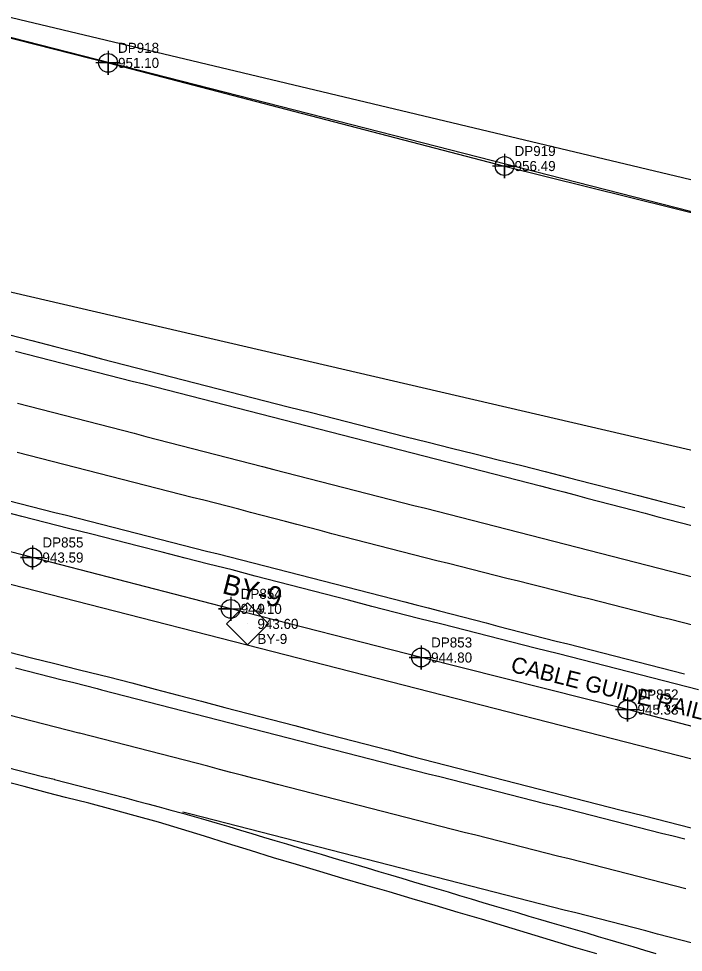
# Model space of a CAD drawing. Extents: x 1182322 to 1186765, y 572295 to 575411.
# Drawn here: x 1183061 to 1183226.6, y 574360.8 to 574593.4 of the extents above; entities that cross this region are included whole.
import ezdxf

# ---------------------------------------------------------------- set-up
doc = ezdxf.new("R2010")
doc.units = 0
for name, color, linetype in [('COGO Default Chain', 7, 'Continuous'), ('CTL Secondary Horizontal and Vertical CELL', 7, 'Continuous'), ('CTL Secondary Horizontal and Vertical Cogo Comment', 7, 'Continuous'), ('CTL Secondary Horizontal and Vertical Cogo Elevation', 7, 'Continuous'), ('CTL Secondary Horizontal and Vertical Cogo Number', 7, 'Continuous'), ('CTL Secondary Horizontal and Vertical Text', 7, 'Continuous'), ('Exist Guardrail Cable Guide Rail', 7, 'Continuous'), ('Exist Guardrail Cable Guide Rail Cogo Elevation', 7, 'Continuous'), ('Exist Guardrail Cable Guide Rail Cogo Number', 7, 'Continuous'), ('Exist Guardrail Cable Guide Rail Cogo Point CELL', 7, 'Continuous'), ('Exist Guardrail Cable Guide Rail Text', 7, 'Continuous'), ('Exist Horizontal Alignment', 7, 'Continuous'), ('Exist Other Culture Fence Line', 7, 'Continuous'), ('Exist Other Culture Fence Line Cogo Elevation', 7, 'Continuous'), ('Exist Other Culture Fence Line Cogo Number', 7, 'Continuous'), ('Exist Other Culture Fence Line Cogo Point CELL', 7, 'Continuous'), ('Exist Right of Way Line', 7, 'Continuous'), ('Exist Roads EOP', 7, 'Continuous'), ('Exist Roads EOT', 7, 'Continuous'), ('Exist Structure Minor Pipes RCP 18 Inch', 7, 'Continuous'), ('Sheet Layout Plan Border', 7, 'Continuous')]:
    doc.layers.add(name, color=color, linetype=linetype)

msp = doc.modelspace()

# ---------------------------------------------------------------- linework, layer by layer
at = {"layer": 'COGO Default Chain'}
msp.add_line((1182528.88, 574588.22), (1185362.14, 573862.9), dxfattribs=at)
at = {"layer": 'CTL Secondary Horizontal and Vertical CELL'}
msp.add_line((1183117.99, 574442.65), (1183117.99, 574442.65), dxfattribs=at)
msp.add_lwpolyline([(1183112.78, 574442.66), (1183118.02, 574447.9), (1183123.27, 574442.65), (1183118.03, 574437.41)], close=True, dxfattribs=at)
at = {"layer": 'Exist Guardrail Cable Guide Rail'}
msp.add_lwpolyline([(1183724.74, 574289.7), (1183677.28, 574301.88), (1183623.6, 574315.48), (1183573.41, 574328.42), (1183523.18, 574341.49), (1183470.48, 574355.05), (1183416.85, 574368.69), (1183366.96, 574381.41), (1183314.88, 574394.83), (1183262.33, 574408.3), (1183212.68, 574421.31), (1183161.26, 574434.27), (1183113.83, 574446.38), (1183064.43, 574459.18), (1183012.5, 574472.56), (1182962.1, 574485.47), (1182911.03, 574498.69), (1182859.7, 574511.98), (1182808.96, 574524.96), (1182757.01, 574537.77), (1182704.44, 574551.53), (1182655.16, 574564.04), (1182603.29, 574577.2), (1182552.65, 574589.83)], dxfattribs=at)
at = {"layer": 'Exist Guardrail Cable Guide Rail Cogo Point CELL'}
for points in [[(1183064.43, 574462.18), (1183064.43, 574456.18), (1183064.43, 574459.18), (1183061.43, 574459.18), (1183067.43, 574459.18)], [(1183113.83, 574449.38), (1183113.83, 574443.38), (1183113.83, 574446.38), (1183110.83, 574446.38), (1183116.83, 574446.38)], [(1183161.26, 574437.27), (1183161.26, 574431.27), (1183161.26, 574434.27), (1183158.26, 574434.27), (1183164.26, 574434.27)], [(1183212.68, 574424.31), (1183212.68, 574418.31), (1183212.68, 574421.31), (1183209.68, 574421.31), (1183215.68, 574421.31)]]:
    msp.add_lwpolyline(points, dxfattribs=at)
for centre in [(1183064.43, 574459.18), (1183113.83, 574446.38), (1183161.26, 574434.27), (1183212.68, 574421.31)]:
    msp.add_circle(centre, 2.34, dxfattribs=at)
at = {"layer": 'Exist Horizontal Alignment'}
msp.add_line((1182528.88, 574588.22), (1185362.14, 573862.9), dxfattribs=at)
at = {"layer": 'Exist Other Culture Fence Line'}
msp.add_lwpolyline([(1182758.75, 574664.77), (1182785.66, 574658.02), (1182831.05, 574646.34), (1182911.09, 574626.38), (1182991.87, 574605.7), (1183083.27, 574582.37), (1183182.06, 574556.68), (1183244.64, 574541.11), (1183327.7, 574519.84), (1183380.85, 574506.23), (1183455.28, 574487.09), (1183526.17, 574475.77), (1183636.35, 574456.7), (1183689.72, 574445.49), (1183770.89, 574427.81)], dxfattribs=at)
at = {"layer": 'Exist Other Culture Fence Line Cogo Point CELL'}
for points in [[(1183083.27, 574585.37), (1183083.27, 574579.37), (1183083.27, 574582.37), (1183086.27, 574582.37), (1183080.27, 574582.37)], [(1183182.06, 574559.68), (1183182.06, 574553.68), (1183182.06, 574556.68), (1183185.06, 574556.68), (1183179.06, 574556.68)]]:
    msp.add_lwpolyline(points, dxfattribs=at)
for centre in [(1183083.27, 574582.37), (1183182.06, 574556.68)]:
    msp.add_circle(centre, 2.34, dxfattribs=at)
at = {"layer": 'Exist Right of Way Line'}
msp.add_line((1182561.61, 574716.1), (1183454.96, 574487.4), dxfattribs=at)
at = {"layer": 'Exist Roads EOP'}
for points in [[(1183058.45, 574514.73), (1183064.25, 574513.23), (1183070.06, 574511.72), (1183075.87, 574510.21), (1183081.67, 574508.7), (1183087.48, 574507.18), (1183093.28, 574505.66), (1183099.09, 574504.14), (1183104.9, 574502.65), (1183110.71, 574501.18), (1183116.53, 574499.7), (1183122.34, 574498.22), (1183128.16, 574496.74), (1183133.97, 574495.26), (1183139.78, 574493.78), (1183145.6, 574492.29), (1183151.41, 574490.81), (1183157.23, 574489.33), (1183163.04, 574487.87), (1183168.86, 574486.42), (1183174.69, 574484.97), (1183180.51, 574483.51), (1183186.33, 574482.06), (1183192.14, 574480.58), (1183197.95, 574479.08), (1183203.76, 574477.59), (1183209.58, 574476.1), (1183215.39, 574474.61), (1183221.2, 574473.12), (1183227.01, 574471.63)], [(1183230.37, 574426.2), (1183224.56, 574427.69), (1183218.75, 574429.19), (1183212.94, 574430.68), (1183207.13, 574432.18), (1183201.32, 574433.67), (1183195.5, 574435.15), (1183189.69, 574436.63), (1183183.87, 574438.11), (1183178.06, 574439.59), (1183172.25, 574441.06), (1183166.43, 574442.54), (1183160.62, 574444.02), (1183154.8, 574445.5), (1183148.99, 574447.01), (1183143.19, 574448.53), (1183137.39, 574450.05), (1183131.58, 574451.56), (1183125.77, 574453.07), (1183119.97, 574454.57), (1183114.16, 574456.07), (1183108.34, 574457.56), (1183102.53, 574459.04), (1183096.72, 574460.53), (1183090.9, 574462.01), (1183085.09, 574463.49), (1183079.28, 574464.97), (1183073.46, 574466.44), (1183067.65, 574467.92), (1183061.83, 574469.4), (1183056.01, 574470.87)], [(1183058.37, 574435.69), (1183064.19, 574434.23), (1183070.01, 574432.78), (1183075.83, 574431.32), (1183081.66, 574429.87), (1183083.36, 574429.45)], [(1183083.37, 574429.44), (1183089.17, 574427.93), (1183094.98, 574426.41), (1183100.78, 574424.89), (1183106.59, 574423.38), (1183112.39, 574421.86), (1183118.2, 574420.34), (1183124, 574418.82), (1183129.8, 574417.3), (1183135.61, 574415.78), (1183141.41, 574414.27), (1183147.22, 574412.76), (1183153.03, 574411.24), (1183158.83, 574409.73), (1183164.64, 574408.22), (1183170.45, 574406.71), (1183176.25, 574405.2), (1183182.06, 574403.7), (1183187.87, 574402.22), (1183193.69, 574400.73), (1183199.5, 574399.25), (1183205.31, 574397.77), (1183211.13, 574396.28), (1183216.94, 574394.8), (1183222.75, 574393.31), (1183228.56, 574391.81)], [(1183068.18, 574400.58), (1183062.38, 574402.11), (1183056.57, 574403.63)], [(1183205.02, 574360.45), (1183199.26, 574362.14), (1183193.52, 574363.87), (1183187.78, 574365.61), (1183182.03, 574367.35), (1183176.29, 574369.08), (1183170.54, 574370.79), (1183164.78, 574372.48), (1183159.03, 574374.18), (1183153.28, 574375.88), (1183147.52, 574377.58), (1183141.77, 574379.27), (1183136.02, 574380.98), (1183130.26, 574382.69), (1183124.51, 574384.4), (1183118.78, 574386.18), (1183113.05, 574387.96), (1183107.32, 574389.74), (1183101.59, 574391.51), (1183095.85, 574393.25), (1183090.07, 574394.84), (1183084.28, 574396.43), (1183078.48, 574397.96), (1183072.67, 574399.44), (1183068.18, 574400.58)]]:
    msp.add_lwpolyline(points, dxfattribs=at)
at = {"layer": 'Exist Roads EOT'}
for points in [[(1183060.23, 574510.61), (1183063.13, 574509.86), (1183066.04, 574509.11), (1183068.94, 574508.36), (1183071.85, 574507.61), (1183074.75, 574506.86), (1183077.66, 574506.12), (1183080.57, 574505.37), (1183083.47, 574504.63), (1183086.38, 574503.88), (1183089.28, 574503.14), (1183092.19, 574502.4), (1183095.1, 574501.65), (1183098, 574500.91), (1183100.91, 574500.16), (1183103.81, 574499.42), (1183106.72, 574498.67), (1183109.63, 574497.93), (1183112.54, 574497.2), (1183115.44, 574496.46), (1183118.35, 574495.71), (1183121.25, 574494.96), (1183124.16, 574494.21), (1183127.06, 574493.45), (1183129.97, 574492.7), (1183132.87, 574491.96), (1183135.78, 574491.21), (1183138.68, 574490.46), (1183141.59, 574489.72), (1183144.5, 574488.97), (1183147.4, 574488.23), (1183150.31, 574487.48), (1183153.21, 574486.73), (1183156.12, 574485.98), (1183159.02, 574485.24), (1183161.93, 574484.51), (1183164.84, 574483.77), (1183167.75, 574483.02), (1183170.65, 574482.27), (1183173.55, 574481.52), (1183176.46, 574480.77), (1183179.36, 574480.02), (1183182.27, 574479.26), (1183185.17, 574478.51), (1183188.08, 574477.76), (1183190.98, 574477.01), (1183193.88, 574476.26), (1183196.79, 574475.51), (1183199.69, 574474.75), (1183202.6, 574474), (1183205.5, 574473.24), (1183208.4, 574472.48), (1183211.3, 574471.72), (1183214.21, 574470.96), (1183217.11, 574470.2), (1183220.01, 574469.43), (1183222.91, 574468.66), (1183225.81, 574467.91), (1183228.72, 574467.17)], [(1183060.72, 574497.63), (1183063.63, 574496.88), (1183066.53, 574496.13), (1183069.44, 574495.37), (1183072.34, 574494.62), (1183075.24, 574493.87), (1183078.15, 574493.11), (1183081.05, 574492.36), (1183083.96, 574491.61), (1183086.86, 574490.86), (1183089.76, 574490.11), (1183092.67, 574489.35), (1183095.57, 574488.6), (1183098.48, 574487.85), (1183101.38, 574487.1), (1183104.29, 574486.35), (1183107.19, 574485.6), (1183110.1, 574484.85), (1183113, 574484.1), (1183115.91, 574483.35), (1183118.81, 574482.6), (1183121.72, 574481.85), (1183124.62, 574481.1), (1183127.52, 574480.35), (1183130.43, 574479.6), (1183133.33, 574478.85), (1183136.24, 574478.11), (1183139.15, 574477.36), (1183142.05, 574476.62), (1183144.96, 574475.88), (1183147.87, 574475.14), (1183150.77, 574474.4), (1183153.68, 574473.65), (1183156.59, 574472.91), (1183159.49, 574472.17), (1183162.4, 574471.43), (1183165.31, 574470.69), (1183168.22, 574469.94), (1183171.12, 574469.2), (1183174.03, 574468.46), (1183176.94, 574467.72), (1183179.84, 574466.97), (1183182.75, 574466.23), (1183185.65, 574465.48), (1183188.56, 574464.74), (1183191.47, 574464), (1183194.37, 574463.25), (1183197.28, 574462.51), (1183200.19, 574461.77), (1183203.09, 574461.02), (1183206, 574460.28), (1183208.9, 574459.53), (1183211.81, 574458.79), (1183214.72, 574458.04), (1183217.62, 574457.29), (1183220.53, 574456.54), (1183223.43, 574455.79), (1183226.34, 574455.04), (1183229.24, 574454.29)], [(1183229.2, 574442.23), (1183226.29, 574442.96), (1183223.38, 574443.7), (1183220.47, 574444.44), (1183217.56, 574445.17), (1183214.66, 574445.91), (1183211.75, 574446.64), (1183208.84, 574447.38), (1183205.93, 574448.11), (1183203.02, 574448.85), (1183200.11, 574449.59), (1183197.21, 574450.32), (1183194.3, 574451.06), (1183191.39, 574451.79), (1183188.48, 574452.53), (1183185.57, 574453.26), (1183182.66, 574453.99), (1183179.75, 574454.72), (1183176.84, 574455.46), (1183173.93, 574456.19), (1183171.02, 574456.92), (1183168.11, 574457.65), (1183165.21, 574458.38), (1183162.3, 574459.12), (1183159.39, 574459.85), (1183156.48, 574460.58), (1183153.57, 574461.32), (1183150.66, 574462.06), (1183147.76, 574462.82), (1183144.86, 574463.58), (1183141.96, 574464.34), (1183139.06, 574465.1), (1183136.15, 574465.87), (1183133.25, 574466.63), (1183130.35, 574467.39), (1183127.45, 574468.15), (1183124.55, 574468.91), (1183121.64, 574469.67), (1183118.74, 574470.43), (1183115.84, 574471.19), (1183112.93, 574471.94), (1183110.03, 574472.68), (1183107.12, 574473.42), (1183104.21, 574474.15), (1183101.3, 574474.89), (1183098.4, 574475.63), (1183095.49, 574476.37), (1183092.58, 574477.11), (1183089.67, 574477.85), (1183086.77, 574478.59), (1183083.86, 574479.33), (1183080.95, 574480.07), (1183078.05, 574480.81), (1183075.14, 574481.56), (1183072.24, 574482.31), (1183069.33, 574483.07), (1183066.43, 574483.82), (1183063.52, 574484.57), (1183060.62, 574485.33)], [(1183058.36, 574473.41), (1183061.27, 574472.66), (1183064.17, 574471.92), (1183067.08, 574471.17), (1183069.99, 574470.43), (1183072.89, 574469.69), (1183075.8, 574468.95), (1183078.71, 574468.21), (1183081.61, 574467.47), (1183084.52, 574466.73), (1183087.43, 574465.99), (1183090.34, 574465.24), (1183093.24, 574464.5), (1183096.15, 574463.76), (1183099.06, 574463.02), (1183101.96, 574462.28), (1183104.87, 574461.54), (1183107.78, 574460.8), (1183110.68, 574460.06), (1183113.59, 574459.31), (1183116.5, 574458.57), (1183119.41, 574457.83), (1183122.31, 574457.09), (1183125.22, 574456.35), (1183128.13, 574455.61), (1183131.03, 574454.87), (1183133.94, 574454.12), (1183136.85, 574453.38), (1183139.75, 574452.64), (1183142.66, 574451.89), (1183145.56, 574451.14), (1183148.47, 574450.39), (1183151.37, 574449.64), (1183154.28, 574448.89), (1183157.18, 574448.13), (1183160.08, 574447.38), (1183162.99, 574446.63), (1183165.89, 574445.88), (1183168.8, 574445.13), (1183171.7, 574444.38), (1183174.61, 574443.62), (1183177.51, 574442.87), (1183180.42, 574442.12), (1183183.32, 574441.37), (1183186.22, 574440.62), (1183189.13, 574439.87), (1183192.03, 574439.12), (1183194.94, 574438.38), (1183197.85, 574437.64), (1183200.75, 574436.9), (1183203.66, 574436.15), (1183206.57, 574435.4), (1183209.47, 574434.65), (1183212.38, 574433.91), (1183215.28, 574433.16), (1183218.19, 574432.41), (1183221.09, 574431.67), (1183224, 574430.93), (1183226.91, 574430.18)], [(1183060.19, 574431.72), (1183063.1, 574430.97), (1183066, 574430.23), (1183068.91, 574429.49), (1183071.82, 574428.75), (1183074.72, 574428.01), (1183077.63, 574427.27), (1183080.54, 574426.52), (1183081.67, 574426.23)], [(1183081.68, 574426.23), (1183084.58, 574425.47), (1183087.48, 574424.7), (1183090.39, 574423.95), (1183093.3, 574423.22), (1183096.21, 574422.49), (1183099.12, 574421.76), (1183102.02, 574421.01), (1183104.92, 574420.26), (1183107.83, 574419.51), (1183110.73, 574418.76), (1183113.64, 574418), (1183116.54, 574417.25), (1183119.45, 574416.5), (1183122.35, 574415.76), (1183125.26, 574415.02), (1183128.17, 574414.28), (1183131.07, 574413.53), (1183133.98, 574412.79), (1183136.88, 574412.04), (1183139.79, 574411.29), (1183142.69, 574410.54), (1183145.6, 574409.78), (1183148.5, 574409.03), (1183151.41, 574408.29), (1183154.31, 574407.54), (1183157.22, 574406.79), (1183160.13, 574406.06), (1183163.04, 574405.34), (1183165.95, 574404.62), (1183168.86, 574403.89), (1183171.77, 574403.14), (1183174.67, 574402.38), (1183177.57, 574401.63), (1183180.48, 574400.89), (1183183.39, 574400.15), (1183186.3, 574399.41), (1183189.2, 574398.68), (1183192.11, 574397.94), (1183195.02, 574397.21), (1183197.93, 574396.48), (1183200.84, 574395.74), (1183203.75, 574395), (1183206.65, 574394.26), (1183209.56, 574393.52), (1183212.47, 574392.78), (1183215.38, 574392.04), (1183218.28, 574391.3), (1183221.19, 574390.56), (1183224.1, 574389.82), (1183227.01, 574389.08)], [(1183076.01, 574415.46), (1183073.09, 574416.21), (1183070.18, 574416.96), (1183067.27, 574417.7), (1183064.37, 574418.44), (1183061.46, 574419.19), (1183058.55, 574419.93)], [(1183227.26, 574376.65), (1183224.35, 574377.39), (1183221.44, 574378.14), (1183218.54, 574378.88), (1183215.63, 574379.63), (1183212.73, 574380.37), (1183209.82, 574381.12), (1183206.91, 574381.86), (1183204.01, 574382.6), (1183201.1, 574383.35), (1183198.19, 574384.09), (1183195.29, 574384.82), (1183192.38, 574385.56), (1183189.47, 574386.3), (1183186.56, 574387.04), (1183183.65, 574387.78), (1183180.75, 574388.51), (1183177.84, 574389.25), (1183174.93, 574389.99), (1183172.02, 574390.73), (1183169.12, 574391.47), (1183166.21, 574392.21), (1183163.3, 574392.94), (1183160.39, 574393.68), (1183157.49, 574394.43), (1183154.58, 574395.18), (1183151.68, 574395.93), (1183148.77, 574396.67), (1183145.87, 574397.42), (1183142.96, 574398.17), (1183140.06, 574398.92), (1183137.15, 574399.67), (1183134.25, 574400.42), (1183131.34, 574401.17), (1183128.44, 574401.92), (1183125.53, 574402.67), (1183122.63, 574403.42), (1183119.72, 574404.17), (1183116.82, 574404.92), (1183113.91, 574405.67), (1183111.01, 574406.42), (1183108.1, 574407.17), (1183105.2, 574407.92), (1183102.3, 574408.67), (1183099.39, 574409.42), (1183096.49, 574410.17), (1183093.58, 574410.93), (1183090.68, 574411.68), (1183087.77, 574412.43), (1183084.87, 574413.18), (1183081.96, 574413.92), (1183079.06, 574414.67), (1183076.15, 574415.42), (1183076.01, 574415.46)], [(1183058.23, 574406.87), (1183061.14, 574406.14), (1183064.05, 574405.4), (1183066.96, 574404.67), (1183069.87, 574403.95), (1183069.94, 574403.93)], [(1183069.94, 574403.93), (1183072.85, 574403.18), (1183075.75, 574402.43), (1183078.65, 574401.68), (1183081.56, 574400.92), (1183084.46, 574400.16), (1183087.36, 574399.38), (1183090.25, 574398.6), (1183093.15, 574397.82), (1183096.05, 574397.05), (1183098.94, 574396.26), (1183101.84, 574395.47), (1183104.73, 574394.68), (1183107.62, 574393.87), (1183110.49, 574393.01), (1183113.37, 574392.15), (1183116.24, 574391.28), (1183119.11, 574390.41), (1183121.99, 574389.55), (1183124.86, 574388.7), (1183127.74, 574387.84), (1183130.61, 574386.98), (1183133.49, 574386.13), (1183136.36, 574385.27), (1183139.24, 574384.42), (1183142.11, 574383.56), (1183144.99, 574382.71), (1183147.86, 574381.85), (1183150.74, 574381), (1183153.62, 574380.15), (1183156.49, 574379.29), (1183159.37, 574378.44), (1183162.24, 574377.58), (1183165.12, 574376.72), (1183167.99, 574375.87), (1183170.87, 574375.01), (1183173.74, 574374.15), (1183176.62, 574373.29), (1183179.49, 574372.44), (1183182.37, 574371.58), (1183185.25, 574370.74), (1183188.12, 574369.89), (1183191, 574369.04), (1183193.88, 574368.2), (1183196.76, 574367.35), (1183199.64, 574366.5), (1183202.52, 574365.66), (1183205.39, 574364.81), (1183208.27, 574363.96), (1183211.15, 574363.11), (1183214.02, 574362.26), (1183216.9, 574361.41), (1183219.78, 574360.56)], [(1183228.87, 574363.15), (1183225.97, 574363.9), (1183223.06, 574364.65), (1183220.16, 574365.4), (1183217.25, 574366.16), (1183214.35, 574366.91), (1183211.44, 574367.66), (1183208.54, 574368.41), (1183205.63, 574369.16), (1183202.73, 574369.91), (1183199.82, 574370.65), (1183196.91, 574371.38), (1183194, 574372.11), (1183191.09, 574372.84), (1183188.18, 574373.56), (1183185.27, 574374.3), (1183182.37, 574375.06), (1183179.47, 574375.82), (1183176.57, 574376.58), (1183173.66, 574377.33), (1183170.76, 574378.09), (1183167.86, 574378.84), (1183164.95, 574379.59), (1183162.04, 574380.33), (1183159.14, 574381.07), (1183156.23, 574381.82), (1183153.32, 574382.56), (1183150.42, 574383.3), (1183147.51, 574384.05), (1183144.6, 574384.79), (1183141.7, 574385.54), (1183138.8, 574386.29), (1183135.89, 574387.04), (1183132.99, 574387.79), (1183130.08, 574388.55), (1183127.18, 574389.29), (1183124.27, 574390.04), (1183121.36, 574390.78), (1183118.46, 574391.52), (1183115.55, 574392.27), (1183112.64, 574393.01), (1183109.74, 574393.75), (1183106.83, 574394.49), (1183103.92, 574395.24), (1183101.87, 574395.76)]]:
    msp.add_lwpolyline(points, dxfattribs=at)
at = {"layer": 'Exist Structure Minor Pipes RCP 18 Inch'}
msp.add_line((1183305.35, 574468.06), (1182791.7, 574587.26), dxfattribs=at)
at = {"layer": 'Sheet Layout Plan Border'}
msp.add_line((1183700.71, 574440.71), (1182597.79, 574703.48), dxfattribs=at)

# ---------------------------------------------------------------- texts
at = {"layer": 'CTL Secondary Horizontal and Vertical Cogo Comment'}
msp.add_text('BY-9', height=2.5, dxfattribs=at).set_placement((1183120.49, 574437.65))
at = {"layer": 'CTL Secondary Horizontal and Vertical Cogo Elevation'}
msp.add_text('943.60', height=2.5, dxfattribs=at).set_placement((1183120.49, 574441.4))
at = {"layer": 'CTL Secondary Horizontal and Vertical Cogo Number'}
msp.add_text('9', height=2.5, dxfattribs=at).set_placement((1183120.49, 574445.15))
at = {"layer": 'CTL Secondary Horizontal and Vertical Text'}
msp.add_text('BY-9', height=5, rotation=345.6405, dxfattribs=at).set_placement((1183111.48, 574450.34))
at = {"layer": 'Exist Guardrail Cable Guide Rail Cogo Elevation'}
for s, p in [('943.59', (1183066.93, 574457.93)), ('944.10', (1183116.33, 574445.13)), ('944.80', (1183163.76, 574433.02)), ('945.33', (1183215.18, 574420.06))]:
    msp.add_text(s, height=2.5, dxfattribs=at).set_placement(p)
at = {"layer": 'Exist Guardrail Cable Guide Rail Cogo Number'}
for s, p in [('DP855', (1183066.93, 574461.68)), ('DP854', (1183116.33, 574448.88)), ('DP853', (1183163.76, 574436.77)), ('DP852', (1183215.18, 574423.81))]:
    msp.add_text(s, height=2.5, dxfattribs=at).set_placement(p)
at = {"layer": 'Exist Guardrail Cable Guide Rail Text'}
msp.add_text('CABLE GUIDE RAIL', height=4, rotation=345.8583, dxfattribs=at).set_placement((1183183.36, 574430.76))
at = {"layer": 'Exist Other Culture Fence Line Cogo Elevation'}
for s, p in [('951.10', (1183085.77, 574581.12)), ('956.49', (1183184.56, 574555.43))]:
    msp.add_text(s, height=2.5, dxfattribs=at).set_placement(p)
at = {"layer": 'Exist Other Culture Fence Line Cogo Number'}
for s, p in [('DP918', (1183085.77, 574584.87)), ('DP919', (1183184.56, 574559.18))]:
    msp.add_text(s, height=2.5, dxfattribs=at).set_placement(p)

doc.saveas('drawing.dxf')
